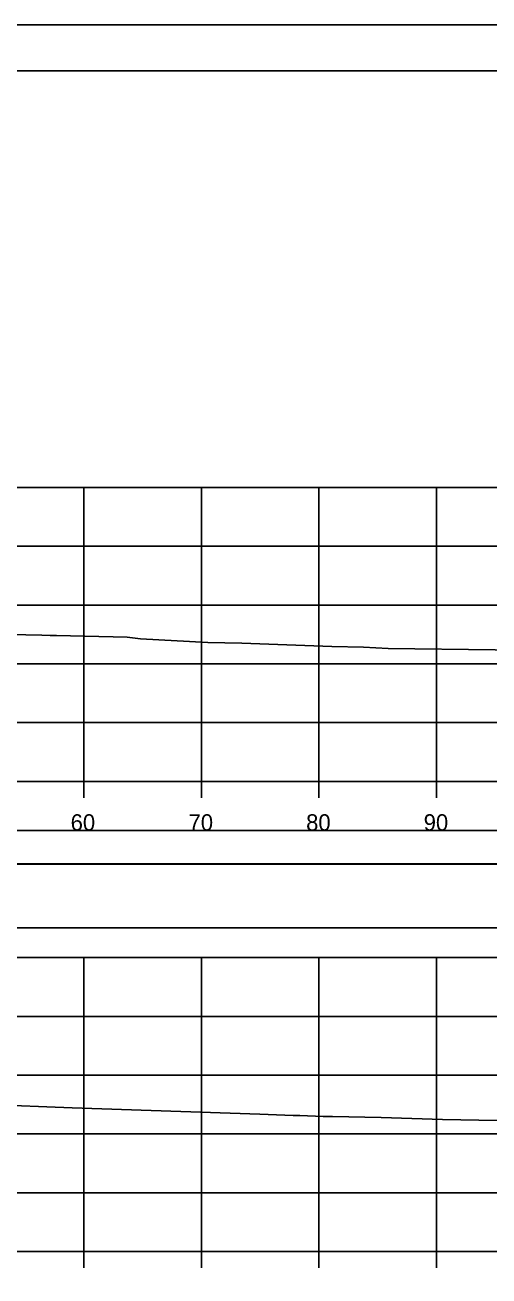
# Model space of a CAD drawing. Extents: x 1368122 to 1710785, y 373130 to 557566.
# Drawn here: x 1368743.9 to 1368783.3, y 375157.3 to 375263.7 of the extents above; entities that cross this region are included whole.
import ezdxf

# ---------------------------------------------------------------- set-up
doc = ezdxf.new("R2010")
doc.units = 0
for name, color, linetype in [('R_Alt Surface', 7, 'Continuous'), ('R_Axis', 7, 'Continuous'), ('R_Axis Annot', 7, 'Continuous'), ('R_Border', 7, 'Continuous'), ('R_Exist Surface', 7, 'Continuous'), ('R_Grid', 7, 'Continuous'), ('R_No Plot', 7, 'Continuous')]:
    doc.layers.add(name, color=color, linetype=linetype)

msp = doc.modelspace()

# ---------------------------------------------------------------- linework, layer by layer
at = {"layer": 'R_Alt Surface'}
for points in [[(1368539.73, 375192.34), (1368838.03, 375192.34), (1368838.03, 375195.16), (1368539.73, 375195.16)], [(1368539.73, 375186.88), (1368838.03, 375186.88), (1368838.03, 375192.29), (1368539.73, 375192.29)]]:
    msp.add_lwpolyline(points, close=True, dxfattribs=at)
at = {"layer": 'R_Axis'}
for p, q in [((1368538.88, 375199.35), (1368838.88, 375199.35)), ((1368748.88, 375197.95), (1368748.88, 375199.35)), ((1368758.88, 375197.95), (1368758.88, 375199.35)), ((1368768.88, 375197.95), (1368768.88, 375199.35)), ((1368778.88, 375197.95), (1368778.88, 375199.35)), ((1368538.88, 375159.35), (1368838.88, 375159.35)), ((1368748.88, 375157.95), (1368748.88, 375159.35)), ((1368758.88, 375157.95), (1368758.88, 375159.35)), ((1368768.88, 375157.95), (1368768.88, 375159.35)), ((1368778.88, 375157.95), (1368778.88, 375159.35))]:
    msp.add_line(p, q, dxfattribs=at)
at = {"layer": 'R_Border'}
msp.add_line((1368530.88, 375259.81), (1368847.06, 375259.81), dxfattribs=at)
at = {"layer": 'R_Exist Surface'}
for points in [[(1368731.13, 375212.31), (1368743.96, 375211.83), (1368745.31, 375211.78), (1368746.01, 375211.76), (1368746.56, 375211.75), (1368752.58, 375211.61), (1368753.7, 375211.48), (1368759.44, 375211.17), (1368762.31, 375211.12), (1368769.98, 375210.82), (1368772.66, 375210.76), (1368774.76, 375210.66), (1368783.88, 375210.54), (1368790.45, 375210.45), (1368799.86, 375210.29), (1368807.4, 375210.2), (1368816.28, 375210.2), (1368827.49, 375210.17), (1368833.8, 375210.17), (1368838.57, 375210.14), (1368838.88, 375210.14)], [(1368740.7, 375171.86), (1368747.9, 375171.57), (1368763.84, 375171.02), (1368766.69, 375170.91), (1368767.25, 375170.93), (1368769.25, 375170.84), (1368770.02, 375170.82), (1368774.17, 375170.74), (1368779.38, 375170.58), (1368784.03, 375170.5), (1368792.26, 375170.51), (1368802.45, 375170.23), (1368805.14, 375170.23), (1368813.29, 375170.11), (1368819.21, 375170.11), (1368819.86, 375170.11), (1368833.46, 375170.12), (1368838.88, 375170.08)]]:
    msp.add_lwpolyline(points, dxfattribs=at)
at = {"layer": 'R_Grid'}
for p, q in [((1368538.88, 375224.35), (1368838.88, 375224.35)), ((1368748.88, 375199.35), (1368748.88, 375224.35)), ((1368758.88, 375199.35), (1368758.88, 375224.35)), ((1368768.88, 375199.35), (1368768.88, 375224.35)), ((1368778.88, 375199.35), (1368778.88, 375224.35)), ((1368538.88, 375219.35), (1368838.88, 375219.35)), ((1368538.88, 375214.35), (1368838.88, 375214.35)), ((1368538.88, 375209.35), (1368838.88, 375209.35)), ((1368538.88, 375204.35), (1368838.88, 375204.35)), ((1368538.88, 375199.35), (1368838.88, 375199.35)), ((1368538.88, 375184.35), (1368838.88, 375184.35)), ((1368748.88, 375159.35), (1368748.88, 375184.35)), ((1368758.88, 375159.35), (1368758.88, 375184.35)), ((1368768.88, 375159.35), (1368768.88, 375184.35)), ((1368778.88, 375159.35), (1368778.88, 375184.35)), ((1368538.88, 375179.35), (1368838.88, 375179.35)), ((1368538.88, 375174.35), (1368838.88, 375174.35)), ((1368538.88, 375169.35), (1368838.88, 375169.35)), ((1368538.88, 375164.35), (1368838.88, 375164.35)), ((1368538.88, 375159.35), (1368838.88, 375159.35))]:
    msp.add_line(p, q, dxfattribs=at)
at = {"layer": 'R_No Plot'}
msp.add_line((1368518.48, 375263.71), (1368851.81, 375263.71), dxfattribs=at)
for points in [[(1368518.47, 375263.71), (1368851.81, 375263.71), (1368851.81, 375050.37), (1368518.47, 375050.37)], [(1368764.8, 375259.81), (1368784.42, 375259.81), (1368784.42, 375249.93), (1368800.53, 375249.93), (1368823.73, 375249.93), (1368823.85, 375221.77), (1368847.06, 375221.77), (1368847.06, 375054.35), (1368530.88, 375054.35), (1368530.88, 375259.81)]]:
    msp.add_lwpolyline(points, close=True, dxfattribs=at)

# ---------------------------------------------------------------- texts
at = {"layer": 'R_Axis Annot'}
for s, p in [('60', (1368747.76, 375195.15)), ('70', (1368757.79, 375195.15)), ('80', (1368767.79, 375195.15)), ('90', (1368777.79, 375195.15))]:
    msp.add_text(s, height=1.4, dxfattribs=at).set_placement(p)

doc.saveas('drawing.dxf')
